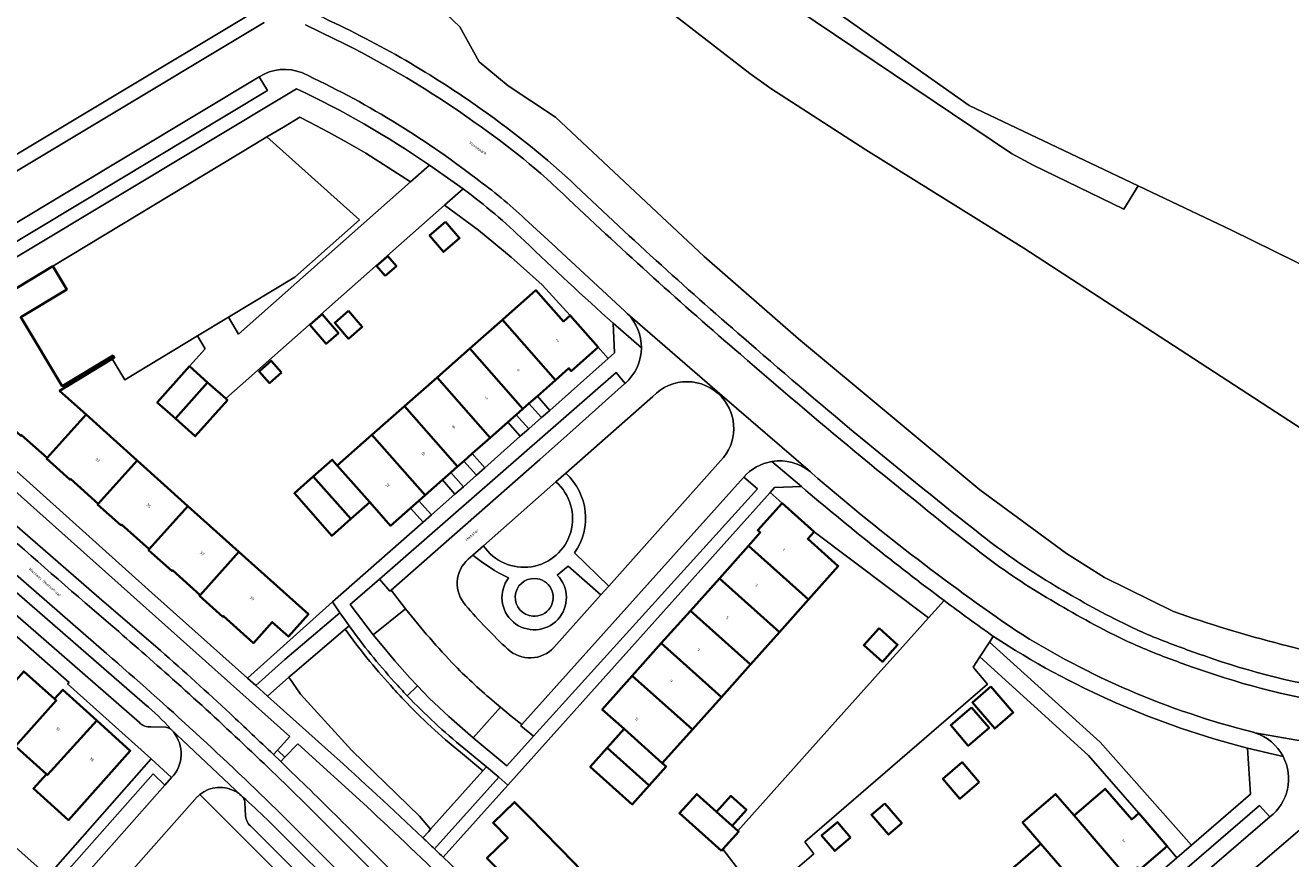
# Model space of a CAD drawing. Header units: metres. Extents: x 197700 to 204338, y 317132 to 325229.
# Tile 954 of 1056: x 198262 to 198419, y 322056 to 322159. Entities that reach past the tile are written whole.
import ezdxf
from ezdxf.enums import TextEntityAlignment as Align

# ---------------------------------------------------------------- set-up
doc = ezdxf.new("R2010")
doc.units = ezdxf.units.M
for name, color, linetype, lineweight in [('B-WE-GR-BEPLANTING_CULTUUR_HEESTERS-GV', 90, 'Continuous', 18), ('B-WE-GR-BOS_GEMENGD-GV', 40, 'Continuous', 13), ('B-WE-GR-GROENVOORZIENING-GV', 80, 'Continuous', 18), ('B-WE-OG-BEBOUWING-GV', 7, 'Continuous', 35), ('B-WE-OG-BEBOUWING-T18', 10, 'Continuous', 18), ('B-WE-OG-TERREIN_CULTUURSCHEIDING-GV', 7, 'Continuous', 18), ('B-WE-OG-TERREIN_ERF-GV', 7, 'Continuous', 18), ('B-WE-OG-TOPOGRAFIE-T18', 10, 'Continuous', 18), ('B-WE-VH-VERHARDING_ASFALT-GV', 252, 'Continuous', 18), ('B-WE-VH-VERHARDING_BETONSTRAATSTEEN-GV', 252, 'Continuous', 18), ('B-WE-VH-VERHARDING_HALFVERHARDING-GV', 252, 'Continuous', 18), ('B-WE-VH-VERHARDING_OPEN-GV', 252, 'Continuous', 18), ('B-WE-VH-VERHARDING_STRAATBAKSTEEN-GV', 252, 'Continuous', 18), ('B-WE-VH-VERHARDING_TEGEL-GV', 252, 'Continuous', 18)]:
    doc.layers.add(name, color=color, linetype=linetype, lineweight=lineweight)
doc.styles.add('NLCS-ISO-M200-T18', font='NLCS-ISO.ttf', dxfattribs={"height": 0.36})

msp = doc.modelspace()

# ---------------------------------------------------------------- linework, layer by layer
at = {"layer": 'B-WE-GR-BEPLANTING_CULTUUR_HEESTERS-GV'}
for points in [[(198290.717, 322152.978), (198251.418, 322129.374), (198243.095, 322124.328), (198242.973, 322124.261), (198242.852, 322124.191), (198243.284, 322123.545), (198243.933, 322122.574), (198249.24, 322125.756), (198291.752, 322151.285)], [(198286.916, 322123.185), (198288.162, 322121.062), (198309.509, 322139.959), (198303.944, 322143.525), (198301.648, 322144.864), (198299.319, 322146.147), (198296.96, 322147.372), (198295.773, 322147.97), (198293.735, 322146.741), (198291.667, 322145.54), (198303.164, 322135.251), (198295.139, 322128.147)], [(198305.64, 322090.674), (198302.011, 322087.545), (198304.871, 322083.787), (198308.892, 322087.008), (198307.119, 322089.301), (198306.922, 322089.177)], [(198380.115, 322081.028), (198393.612, 322068.796), (198399.847, 322061.646), (198403.357, 322057.565), (198404.561, 322056.123), (198406.361, 322057.674), (198395.037, 322070.48), (198388.178, 322076.67), (198381.32, 322082.861)], [(198323.324, 322072.644), (198321.982, 322073.703), (198320.662, 322074.79), (198317.273, 322071.011), (198321.464, 322067.508), (198324.768, 322071.192), (198323.187, 322072.492)]]:
    msp.add_lwpolyline(points, close=True, dxfattribs=at)
for points in [[(198295.351, 322151.499), (198249.948, 322124.243), (198242.851, 322119.995), (198245.473, 322117.643), (198248.853, 322119.678)], [(198248.853, 322119.678), (198265.113, 322129.492), (198290.182, 322144.643), (198291.667, 322145.54), (198293.735, 322146.741), (198295.773, 322147.97), (198296.96, 322147.372), (198299.319, 322146.147), (198301.648, 322144.864), (198303.944, 322143.525), (198309.509, 322139.959), (198311.842, 322142.025)], [(198327.531, 322102.744), (198318.555, 322094.835)], [(198358.012, 322102.159), (198354.659, 322102.046), (198354.106, 322101.428)], [(198354.106, 322101.428), (198355.588, 322100.102), (198359.56, 322096.549), (198373.759, 322085.893), (198375.682, 322088.036)], [(198301.875, 322084.894), (198301.382, 322084.466)], [(198301.382, 322084.466), (198295.155, 322079.157), (198294.42, 322078.516), (198295.862, 322076.402), (198302.22, 322069.432), (198310.617, 322061.281), (198311.981, 322059.656), (198318.48, 322066.909), (198315.7, 322069.208)], [(198381.808, 322083.575), (198381.795, 322083.583), (198381.32, 322082.861), (198388.178, 322076.67), (198395.037, 322070.48), (198406.361, 322057.674), (198413.704, 322064.003), (198413.306, 322069.733)], [(198315.7, 322069.208), (198318.48, 322066.909), (198318.914, 322067.393), (198316.112, 322069.71)], [(198321.588, 322065.116), (198320.446, 322066.119), (198312.472, 322057.226), (198312.627, 322057.077)], [(198313.564, 322056.182), (198321.588, 322065.116)]]:
    msp.add_lwpolyline(points, dxfattribs=at)
for points in [[(198311.842, 322142.025, 0.0417267), (198295.351, 322151.499)], [(198318.555, 322094.835, 1.143216), (198327.531, 322102.744)], [(198375.682, 322088.036, -0.0168252), (198358.012, 322102.159)], [(198324.929, 322090.764, 0.9889989), (198324.663, 322086.097)], [(198324.663, 322086.097, 1.031957), (198324.929, 322090.764)], [(198307.487, 322077.959, -0.0268546), (198301.875, 322084.894)], [(198301.382, 322084.466, 0.0266287), (198307.003, 322077.525)], [(198307.003, 322077.525, -0.0266287), (198301.382, 322084.466)], [(198413.306, 322069.733, -0.083034), (198381.808, 322083.575)], [(198307.003, 322077.525, 0.0079058), (198308.624, 322075.763)], [(198308.624, 322075.763, -0.0079058), (198307.003, 322077.525)], [(198309.095, 322076.211, -0.0077587), (198307.487, 322077.959)], [(198308.624, 322075.763, 0.0320377), (198315.7, 322069.208)], [(198315.7, 322069.208, -0.0320377), (198308.624, 322075.763)], [(198316.112, 322069.71, -0.0319616), (198309.095, 322076.211)], [(198312.627, 322057.077, -0.0010411), (198313.564, 322056.182)]]:
    msp.add_lwpolyline(points, format="xyb", dxfattribs=at)
at = {"layer": 'B-WE-GR-BOS_GEMENGD-GV'}
for points in [[(198453.647, 322094.477), (198461.816, 322109.106), (198411.357, 322133.969), (198399.774, 322139.479), (198397.982, 322136.568), (198386.737, 322142.02), (198384.029, 322143.493), (198347.468, 322168.139), (198332.886, 322178.084), (198316.845, 322188.911), (198303.303, 322198.157), (198298.791, 322194.308), (198351.605, 322153.399), (198354.187, 322151.551), (198366, 322143.942), (198385.588, 322131.74), (198437.038, 322098.306), (198439.144, 322096.501), (198440.732, 322094.231), (198441.072, 322091.961), (198440.618, 322089.578), (198439.134, 322084.872)], [(198439.134, 322084.872), (198440.618, 322089.578), (198441.072, 322091.961), (198440.732, 322094.231), (198439.144, 322096.501), (198437.038, 322098.306), (198385.588, 322131.74), (198366, 322143.942), (198354.187, 322151.551), (198351.605, 322153.399), (198298.791, 322194.308)], [(198300.136, 322173.917), (198315.62, 322159.186), (198317.997, 322154.831), (198321.621, 322151.892), (198327.489, 322147.998), (198345.942, 322130.702), (198357.641, 322120.507), (198380.137, 322101.777), (198390.863, 322093.851), (198395.606, 322090.868), (198404.135, 322086.67)], [(198404.135, 322086.67), (198395.606, 322090.868), (198390.863, 322093.851), (198380.137, 322101.777), (198357.641, 322120.507), (198345.942, 322130.702), (198327.489, 322147.998), (198321.621, 322151.892), (198317.997, 322154.831), (198315.62, 322159.186), (198300.136, 322173.917)], [(198192.175, 322160.213), (198199.162, 322156.204), (198200.021, 322155.66), (198204.312, 322152.947), (198208.894, 322149.915), (198213.273, 322146.596), (198216.78, 322143.698), (198217.766, 322142.812), (198222.954, 322138.248), (198234.607, 322127.761), (198245.755, 322134.473), (198293.087, 322162.873)]]:
    msp.add_lwpolyline(points, dxfattribs=at)
msp.add_lwpolyline([(198332.886, 322178.084), (198347.468, 322168.139), (198384.029, 322143.493), (198386.737, 322142.02), (198397.982, 322136.568), (198399.774, 322139.479), (198378.809, 322149.451), (198337.572, 322178.553), (198325.774, 322185.693), (198324.387, 322184.767)], close=True, dxfattribs=at)
for points in [[(198298.81, 322160.247, -0.0473969), (198318.395, 322148.902)], [(198318.395, 322148.902, -0.0354674), (198330.015, 322139.481)], [(198330.015, 322139.481, 0.012639), (198351.484, 322120.023)], [(198351.484, 322120.023, 0.0125277), (198380.37, 322096.097)], [(198380.37, 322096.097, 0.0289215), (198388.357, 322090.53)], [(198388.357, 322090.53, 0.0187665), (198396.839, 322085.751)], [(198404.135, 322086.67, 0.0401968), (198431.247, 322079.583)], [(198431.247, 322079.583, -0.0401968), (198404.135, 322086.67)], [(198396.839, 322085.751, 0.0239573), (198402.296, 322083.264)], [(198402.296, 322083.264, 0.0138196), (198407.924, 322081.194)], [(198407.924, 322081.194, 0.0516082), (198425.863, 322076.781)]]:
    msp.add_lwpolyline(points, format="xyb", dxfattribs=at)
at = {"layer": 'B-WE-GR-GROENVOORZIENING-GV'}
for points in [[(198316.015, 322139.084), (198313.733, 322137.068), (198317.938, 322133.977), (198321.992, 322130.632), (198325.833, 322127.202), (198329.32, 322123.403)], [(198329.32, 322123.403), (198332.797, 322119.468), (198334.032, 322118.067), (198334.797, 322118.748), (198334.621, 322122.436)]]:
    msp.add_lwpolyline(points, dxfattribs=at)
for points in [[(198323.651, 322132.631, 0.0341674), (198316.015, 322139.084)], [(198334.621, 322122.436, -0.0078781), (198323.651, 322132.631)]]:
    msp.add_lwpolyline(points, format="xyb", dxfattribs=at)
at = {"layer": 'B-WE-OG-BEBOUWING-GV'}
for points in [[(198313.847, 322134.995), (198311.872, 322133.293), (198313.604, 322131.283), (198315.58, 322132.986)], [(198306.351, 322128.292), (198307.759, 322129.506), (198306.678, 322130.761), (198305.269, 322129.547)], [(198264.418, 322105.72), (198269.245, 322111.096), (198265.958, 322114.047), (198272.507, 322117.996), (198272.757, 322118.147), (198272.593, 322118.419), (198266.296, 322114.623), (198261.147, 322123.165), (198266.853, 322126.605), (198265.113, 322129.492), (198248.853, 322119.678), (198257.891, 322111.564), (198257.812, 322111.478), (198261.18, 322108.461), (198261.26, 322108.55)], [(198332.797, 322119.468), (198329.32, 322123.403), (198328.465, 322122.649), (198325.049, 322126.517), (198325.018, 322126.49), (198320.987, 322122.935), (198320.896, 322122.854), (198327.49, 322115.376), (198329.145, 322116.838), (198329.44, 322116.499)], [(198298.527, 322123.551), (198297.008, 322122.242), (198299.033, 322119.892), (198300.552, 322121.201)], [(198301.812, 322123.961), (198300.105, 322122.49), (198301.812, 322120.511), (198303.518, 322121.981)], [(198320.896, 322122.854), (198316.846, 322119.283), (198323.442, 322111.802), (198324.193, 322112.465), (198325.247, 322113.396), (198327.49, 322115.376)], [(198293.487, 322116.312), (198292.201, 322117.767), (198290.716, 322116.455), (198292.002, 322114.999)], [(198312.796, 322115.711), (198319.394, 322108.229), (198321.562, 322110.143), (198322.612, 322111.07), (198323.442, 322111.802), (198316.846, 322119.283)], [(198284.33, 322115.089), (198282.083, 322117.094), (198278.08, 322112.609), (198280.327, 322110.604)], [(198280.327, 322110.604), (198282.791, 322108.405), (198286.794, 322112.889), (198286.576, 322113.084), (198284.33, 322115.089)], [(198317.155, 322106.253), (198319.394, 322108.229), (198312.796, 322115.711), (198308.747, 322112.139), (198315.345, 322104.656), (198316.104, 322105.326)], [(198314.519, 322103.927), (198315.345, 322104.656), (198308.747, 322112.139), (198304.697, 322108.567), (198311.296, 322101.082), (198313.468, 322102.999)], [(198269.245, 322111.096), (198264.418, 322105.72), (198264.344, 322105.638), (198267.249, 322103.034), (198267.322, 322103.116), (198270.748, 322100.045), (198275.571, 322105.416)], [(198309.481, 322099.481), (198310.516, 322100.394), (198311.296, 322101.082), (198304.697, 322108.567), (198300.412, 322104.788), (198304.435, 322100.229), (198307.016, 322097.305)], [(198270.748, 322100.045), (198270.675, 322099.963), (198273.572, 322097.367), (198273.652, 322097.456), (198277.078, 322094.385), (198281.889, 322099.743), (198275.571, 322105.416)], [(198297.441, 322103.416), (198302.078, 322098.153), (198304.435, 322100.229), (198300.412, 322104.788), (198299.792, 322105.491)], [(198302.078, 322098.153), (198297.441, 322103.416), (198295.094, 322101.343), (198299.721, 322096.076)], [(198277.078, 322094.385), (198276.998, 322094.296), (198279.895, 322091.699), (198279.968, 322091.781), (198283.394, 322088.71), (198288.207, 322094.071), (198281.889, 322099.743)], [(198351.407, 322094.801), (198358.854, 322088.145), (198362.563, 322092.296), (198358.784, 322095.669), (198359.56, 322096.549), (198355.588, 322100.102), (198352.57, 322096.757), (198352.889, 322096.46)], [(198347.808, 322090.775), (198355.256, 322084.118), (198358.854, 322088.145), (198351.407, 322094.801)], [(198283.394, 322088.71), (198283.32, 322088.628), (198286.225, 322086.024), (198286.298, 322086.106), (198290.037, 322082.755), (198292.341, 322085.352), (198294.353, 322083.562), (198296.827, 322086.331), (198288.207, 322094.071)], [(198355.256, 322084.118), (198347.808, 322090.775), (198344.21, 322086.749), (198351.658, 322080.092)], [(198348.06, 322076.065), (198351.658, 322080.092), (198344.21, 322086.749), (198340.611, 322082.723)], [(198367.614, 322084.612), (198365.729, 322082.502), (198368.034, 322080.442), (198369.919, 322082.552)], [(198337.012, 322078.696), (198344.462, 322072.038), (198348.06, 322076.065), (198340.611, 322082.723)], [(198265.348, 322075.838), (198261.515, 322079.249), (198255.449, 322072.433), (198255.592, 322072.304), (198259.604, 322068.681), (198260.605, 322069.824), (198260.47, 322069.945), (198265.56, 322075.649)], [(198337.012, 322078.696), (198333.276, 322074.516), (198335.983, 322072.097), (198340.73, 322067.861), (198344.462, 322072.038)], [(198260.605, 322069.824), (198264.348, 322066.491), (198264.452, 322066.398), (198270.589, 322073.161), (198266.386, 322076.975), (198265.348, 322075.838), (198265.56, 322075.649), (198260.47, 322069.945)], [(198381.486, 322077.355), (198379.195, 322075.382), (198381.973, 322072.156), (198384.264, 322074.128)], [(198379.094, 322074.78), (198376.508, 322072.553), (198378.693, 322070.016), (198381.279, 322072.243)], [(198264.348, 322066.491), (198262.731, 322064.71), (198267.065, 322060.8), (198274.735, 322069.398), (198270.589, 322073.161), (198264.452, 322066.398)], [(198333.89, 322069.757), (198339.109, 322065.088), (198341.203, 322067.442), (198340.73, 322067.861), (198335.983, 322072.097)], [(198339.109, 322065.088), (198333.89, 322069.757), (198331.785, 322067.405), (198337.014, 322062.734)], [(198380.036, 322065.498), (198377.911, 322067.966), (198375.536, 322065.92), (198377.66, 322063.453)], [(198398.326, 322053.794), (198398.877, 322054.258), (198399.668, 322054.957), (198399.941, 322054.639), (198403.357, 322057.565), (198399.847, 322061.646), (198398.967, 322060.889), (198395.67, 322064.693), (198391.805, 322061.365)], [(198325.237, 322049.664), (198330.471, 322054.785), (198329.784, 322055.488), (198324.218, 322061.182), (198322.405, 322063.036), (198319.736, 322060.456), (198321.566, 322058.589), (198318.977, 322056.068), (198321.686, 322053.286), (198321.797, 322053.353), (198324.974, 322050.095), (198324.902, 322050.007)], [(198348.071, 322056.98), (198348.247, 322057.177), (198350.208, 322059.369), (198350.095, 322059.47), (198349.399, 322060.093), (198347.467, 322061.822), (198344.996, 322064.033), (198342.865, 322061.666)], [(198349.399, 322060.093), (198351.17, 322062.073), (198349.238, 322063.802), (198347.467, 322061.822)], [(198368.317, 322062.869), (198366.681, 322061.46), (198368.793, 322059.008), (198370.429, 322060.416)], [(198394.222, 322050.267), (198398.326, 322053.794), (198391.805, 322061.365), (198389.521, 322064.017), (198385.421, 322060.486), (198387.705, 322057.834)], [(198364.079, 322058.659), (198362.445, 322060.557), (198360.481, 322058.866), (198362.115, 322056.969)], [(198383.613, 322054.31), (198390.131, 322046.742), (198394.222, 322050.267), (198387.705, 322057.834)]]:
    msp.add_lwpolyline(points, close=True, dxfattribs=at)
at = {"layer": 'B-WE-OG-TERREIN_CULTUURSCHEIDING-GV'}
for points in [[(198359.374, 322235.467), (198360.065, 322234.527), (198354.662, 322230.587), (198354.593, 322230.536), (198366.349, 322212.787), (198370.25, 322206.813), (198335.797, 322183.515), (198329.281, 322188.035), (198325.774, 322185.693), (198337.572, 322178.553), (198378.809, 322149.451), (198399.774, 322139.479), (198411.357, 322133.969), (198461.816, 322109.106), (198470.992, 322108.383), (198468.302, 322115.275), (198460.713, 322124.645), (198447.325, 322140.085), (198435.263, 322152.121), (198421.429, 322170.614), (198396.971, 322200.609)], [(198339.574, 322113.356), (198328.746, 322103.815)], [(198329.828, 322093.932), (198334.083, 322089.825), (198347.968, 322105.346)], [(198292.498, 322068.927), (198293.008, 322069.489), (198294.519, 322071.156), (198260.053, 322101.98), (198257.965, 322099.622), (198259.504, 322098.263), (198261.048, 322096.909), (198270.884, 322088.362), (198278.468, 322081.821)], [(198317.229, 322093.667), (198316.635, 322093.143)], [(198327.274, 322082.213), (198333.116, 322088.744), (198329.071, 322092.308), (198327.706, 322091.182)], [(198311.752, 322059.401), (198311.981, 322059.656), (198310.617, 322061.281), (198302.22, 322069.432), (198295.862, 322076.402), (198294.42, 322078.516), (198291.744, 322076.183), (198299.67, 322069.096)], [(198304.062, 322062.498), (198295.53, 322070.274), (198293.918, 322068.619), (198293.395, 322068.064), (198294.115, 322067.369), (198294.834, 322066.672)], [(198428.765, 322067.248), (198386.747, 322031.266), (198382.136, 322027.284)], [(198283.026, 322063.662), (198270.05, 322048.987)], [(198290.367, 322052.741), (198294.427, 322052.893), (198283.344, 322063.954)], [(198301.957, 322059.669), (198322.668, 322038.929), (198325.517, 322041.738)], [(198311.029, 322058.595), (198311.752, 322059.401)]]:
    msp.add_lwpolyline(points, dxfattribs=at)
for points in [[(198348.074, 322113.297, 0.4358826), (198339.574, 322113.356)], [(198347.968, 322105.346, 0.3964298), (198348.074, 322113.297)], [(198328.746, 322103.815, -0.3799787), (198329.828, 322093.932)], [(198316.635, 322093.143, 0.4192349), (198316.329, 322087.461)], [(198321.672, 322090.832, -0.0564635), (198317.229, 322093.667)], [(198327.706, 322091.182, -2.1859937), (198321.672, 322090.832)], [(198316.329, 322087.461, 0.0293932), (198321.574, 322081.989)], [(198278.468, 322081.821, -0.0096317), (198287.121, 322074.003)], [(198321.574, 322081.989, 0.4164551), (198327.274, 322082.213)], [(198287.121, 322074.003, -0.0037306), (198292.498, 322068.927)], [(198299.67, 322069.096, -0.0058644), (198311.029, 322058.595)], [(198294.834, 322066.672, -0.0041056), (198301.957, 322059.669)], [(198283.344, 322063.954, 0.026182), (198283.026, 322063.662)], [(198325.517, 322041.738, 0.0086016), (198304.062, 322062.498)]]:
    msp.add_lwpolyline(points, format="xyb", dxfattribs=at)
at = {"layer": 'B-WE-OG-TERREIN_ERF-GV'}
for points in [[(198245.473, 322117.643), (198277.41, 322089.001), (198289.28, 322078.387), (198299.827, 322087.854), (198311.059, 322097.732), (198309.481, 322099.481), (198307.016, 322097.305), (198304.435, 322100.229), (198302.078, 322098.153), (198299.721, 322096.076), (198295.094, 322101.343), (198297.441, 322103.416), (198299.792, 322105.491), (198300.412, 322104.788), (198304.697, 322108.567), (198308.747, 322112.139), (198312.796, 322115.711), (198316.846, 322119.283), (198320.896, 322122.854), (198320.987, 322122.935), (198325.018, 322126.49), (198325.049, 322126.517), (198328.465, 322122.649), (198329.32, 322123.403), (198325.833, 322127.202), (198321.992, 322130.632), (198317.938, 322133.977), (198313.733, 322137.068), (198286.576, 322113.084), (198286.794, 322112.889), (198282.791, 322108.405), (198280.327, 322110.604), (198278.08, 322112.609), (198282.083, 322117.094), (198284.02, 322119.259), (198283.087, 322120.875), (198274.058, 322115.427), (198272.507, 322117.996), (198265.958, 322114.047), (198269.245, 322111.096), (198275.571, 322105.416), (198281.889, 322099.743), (198288.207, 322094.071), (198296.827, 322086.331), (198294.353, 322083.562), (198292.341, 322085.352), (198290.037, 322082.755), (198286.298, 322086.106), (198286.225, 322086.024), (198283.32, 322088.628), (198283.394, 322088.71), (198279.968, 322091.781), (198279.895, 322091.699), (198276.998, 322094.296), (198277.078, 322094.385), (198273.652, 322097.456), (198273.572, 322097.367), (198270.675, 322099.963), (198270.748, 322100.045), (198267.322, 322103.116), (198267.249, 322103.034), (198264.344, 322105.638), (198264.418, 322105.72), (198261.26, 322108.55)], [(198352.085, 322052.178), (198348.247, 322057.177), (198348.071, 322056.98), (198342.865, 322061.666), (198344.996, 322064.033), (198347.467, 322061.822), (198349.238, 322063.802), (198351.17, 322062.073), (198349.399, 322060.093), (198350.095, 322059.47), (198362.18, 322072.993), (198368.584, 322080.128), (198370.565, 322082.335), (198373.759, 322085.893), (198359.56, 322096.549), (198358.784, 322095.669), (198362.563, 322092.296), (198358.854, 322088.145), (198355.256, 322084.118), (198351.658, 322080.092), (198348.06, 322076.065), (198344.462, 322072.038), (198340.73, 322067.861), (198341.203, 322067.442), (198339.109, 322065.088), (198337.014, 322062.734), (198331.785, 322067.405), (198333.89, 322069.757), (198335.983, 322072.097), (198333.276, 322074.516), (198337.012, 322078.696), (198340.611, 322082.723), (198344.21, 322086.749), (198347.808, 322090.775), (198351.407, 322094.801), (198352.889, 322096.46), (198352.57, 322096.757), (198355.588, 322100.102), (198354.106, 322101.428), (198321.588, 322065.116), (198313.564, 322056.182)], [(198383.613, 322054.31), (198387.705, 322057.834), (198385.421, 322060.486), (198389.521, 322064.017), (198391.805, 322061.365), (198395.67, 322064.693), (198398.967, 322060.889), (198399.847, 322061.646), (198393.612, 322068.796), (198380.115, 322081.028), (198379.277, 322079.755), (198381.077, 322077.664), (198358.402, 322058.11), (198359.526, 322056.617), (198353.151, 322051.153)], [(198261.515, 322079.249), (198265.348, 322075.838), (198266.386, 322076.975), (198270.589, 322073.161), (198274.735, 322069.398), (198267.065, 322060.8), (198262.731, 322064.71), (198264.348, 322066.491), (198260.605, 322069.824)], [(198321.686, 322053.286), (198318.977, 322056.068), (198321.566, 322058.589), (198319.736, 322060.456), (198322.405, 322063.036), (198324.218, 322061.182), (198329.784, 322055.488)], [(198380.766, 322035.615), (198404.561, 322056.123), (198403.357, 322057.565), (198399.941, 322054.639)]]:
    msp.add_lwpolyline(points, dxfattribs=at)
for points in [[(198313.847, 322134.995), (198315.58, 322132.986), (198313.604, 322131.283), (198311.872, 322133.293)], [(198306.351, 322128.292), (198305.269, 322129.547), (198306.678, 322130.761), (198307.759, 322129.506)], [(198298.527, 322123.551), (198300.552, 322121.201), (198299.033, 322119.892), (198297.008, 322122.242)], [(198301.812, 322123.961), (198303.518, 322121.981), (198301.812, 322120.511), (198300.105, 322122.49)], [(198332.797, 322119.468), (198329.44, 322116.499), (198329.145, 322116.838), (198327.49, 322115.376), (198325.247, 322113.396), (198326.8, 322111.622), (198334.032, 322118.067)], [(198293.487, 322116.312), (198292.002, 322114.999), (198290.716, 322116.455), (198292.201, 322117.767)], [(198326.8, 322111.622), (198325.247, 322113.396), (198324.193, 322112.465), (198325.747, 322110.736)], [(198325.747, 322110.736), (198324.193, 322112.465), (198323.442, 322111.802), (198322.612, 322111.07), (198324.166, 322109.341)], [(198248.654, 322094.034), (198242.735, 322099.332), (198239.842, 322101.661), (198230.126, 322110.344), (198216.141, 322100.678), (198222.757, 322091.024), (198264.295, 322054.056), (198264.335, 322054.101), (198264.564, 322053.903), (198277.335, 322068.396), (198277.276, 322068.451), (198266.968, 322077.679), (198267.162, 322077.879), (198250.578, 322092.364)], [(198319.394, 322108.229), (198317.155, 322106.253), (198318.712, 322104.491), (198323.111, 322108.401), (198321.562, 322110.143)], [(198324.166, 322109.341), (198322.612, 322111.07), (198321.562, 322110.143), (198323.111, 322108.401)], [(198317.673, 322103.584), (198316.104, 322105.326), (198315.345, 322104.656), (198314.519, 322103.927), (198316.053, 322102.137)], [(198318.712, 322104.491), (198317.155, 322106.253), (198316.104, 322105.326), (198317.673, 322103.584)], [(198315.017, 322101.241), (198316.053, 322102.137), (198314.519, 322103.927), (198313.468, 322102.999)], [(198315.017, 322101.241), (198313.468, 322102.999), (198311.296, 322101.082), (198310.516, 322100.394), (198312.089, 322098.677)], [(198310.516, 322100.394), (198309.481, 322099.481), (198311.059, 322097.732), (198312.089, 322098.677)], [(198300.723, 322086.525), (198299.827, 322087.854), (198289.28, 322078.387), (198290.302, 322077.473), (198293.925, 322080.71)], [(198367.614, 322084.612), (198369.919, 322082.552), (198368.034, 322080.442), (198365.729, 322082.502)], [(198381.486, 322077.355), (198384.264, 322074.128), (198381.973, 322072.156), (198379.195, 322075.382)], [(198379.094, 322074.78), (198381.279, 322072.243), (198378.693, 322070.016), (198376.508, 322072.553)], [(198380.036, 322065.498), (198377.66, 322063.453), (198375.536, 322065.92), (198377.911, 322067.966)], [(198368.317, 322062.869), (198370.429, 322060.416), (198368.793, 322059.008), (198366.681, 322061.46)], [(198364.079, 322058.659), (198362.115, 322056.969), (198360.481, 322058.866), (198362.445, 322060.557)]]:
    msp.add_lwpolyline(points, close=True, dxfattribs=at)
msp.add_lwpolyline([(198313.564, 322056.182, -0.0070758), (198327.096, 322042.866)], format="xyb", dxfattribs=at)
at = {"layer": 'B-WE-VH-VERHARDING_ASFALT-GV'}
for points in [[(198291.343, 322159.731), (198248.459, 322134.023), (198240.809, 322129.424), (198240.802, 322129.425), (198239.965, 322128.926), (198238.866, 322128.272), (198235.889, 322126.499), (198235.398, 322126.206)], [(198300.11, 322157.666), (198296.476, 322159.434)], [(198242.852, 322124.191), (198242.973, 322124.261), (198243.095, 322124.328), (198251.418, 322129.374), (198290.717, 322152.978)], [(198323.699, 322135.37), (198327.529, 322131.849), (198327.722, 322131.658), (198336.074, 322123.929)], [(198229.266, 322119.91), (198225.381, 322123.648), (198222.897, 322125.943), (198221.981, 322124.795), (198223.564, 322123.321), (198224.441, 322122.504), (198224.496, 322122.45), (198226.69, 322120.29), (198230.416, 322116.365), (198234.986, 322112.041), (198235.183, 322111.862), (198250.083, 322098.318), (198256.124, 322092.937), (198261.266, 322088.448), (198276.548, 322075.165)], [(198359.104, 322103.975), (198348.175, 322113.421), (198336.416, 322123.612)], [(198336.416, 322123.612), (198348.175, 322113.421), (198359.104, 322103.975), (198359.192, 322103.9), (198359.279, 322103.824)], [(198336.125, 322114.966), (198336.093, 322114.937), (198336.06, 322114.909), (198329.266, 322108.834), (198325.538, 322105.536), (198307.119, 322089.301), (198308.892, 322087.008)], [(198316.635, 322093.143), (198317.229, 322093.667), (198318.555, 322094.835), (198327.531, 322102.744), (198328.746, 322103.815), (198339.574, 322113.356)], [(198244.213, 322105.858), (198260.202, 322091.532), (198271.777, 322081.462)], [(198271.777, 322081.462), (198260.202, 322091.532), (198244.213, 322105.858)], [(198347.968, 322105.346), (198334.083, 322089.825), (198333.116, 322088.744), (198327.274, 322082.213)], [(198323.324, 322072.644), (198350.81, 322103.303), (198350.828, 322103.325)], [(198278.468, 322081.821), (198270.884, 322088.362), (198261.048, 322096.909), (198259.504, 322098.263), (198257.965, 322099.622), (198256.739, 322100.709)], [(198272.337, 322085), (198269.975, 322087.026)], [(198269.975, 322087.026), (198272.337, 322085)], [(198319.927, 322075.416), (198320.662, 322074.79), (198321.982, 322073.703), (198323.324, 322072.644)], [(198279.771, 322072.073), (198279.805, 322072.035), (198288.485, 322063.855), (198288.674, 322063.676)], [(198288.485, 322063.855), (198279.805, 322072.035)], [(198432.697, 322068.404), (198414.246, 322071.638)], [(198414.246, 322071.638), (198432.697, 322068.404)], [(198294.834, 322066.672), (198294.115, 322067.369), (198293.395, 322068.064), (198292.498, 322068.927)], [(198280.088, 322066.333), (198279.852, 322066.066), (198279.036, 322065.143), (198267.049, 322051.576), (198265.949, 322050.33), (198262.528, 322046.458)], [(198382.136, 322027.284), (198386.747, 322031.266), (198428.765, 322067.248)], [(198269.958, 322048.883), (198270.05, 322048.987), (198283.026, 322063.662)], [(198349.899, 322009.274), (198296.375, 322062.906)], [(198296.375, 322062.906), (198349.899, 322009.274)], [(198293.535, 322061.445), (198349.141, 322005.741)], [(198349.141, 322005.741), (198293.535, 322061.445)], [(198291.693, 322060.895), (198302.709, 322049.913), (198314.008, 322038.581), (198314.077, 322038.512), (198316.262, 322036.295), (198323.577, 322028.874), (198325.697, 322026.723), (198333.37, 322019.126), (198333.411, 322019.085), (198337.713, 322014.781), (198337.757, 322014.737), (198349.45, 322003.037), (198349.688, 322002.799)], [(198355.087, 322006.434), (198344.56, 322016.988), (198343.627, 322017.924), (198328.867, 322032.721), (198323.623, 322037.972), (198322.668, 322038.929), (198301.957, 322059.669)], [(198416.104, 322061.192), (198394.891, 322042.927), (198377.349, 322027.802), (198373.697, 322024.623), (198372.278, 322023.408), (198384.733, 322008.905), (198388.284, 322004.784), (198408.065, 321981.824)]]:
    msp.add_lwpolyline(points, dxfattribs=at)
for points in [[(198317.509, 322147.304, 0.0421667), (198300.11, 322157.666)], [(198290.717, 322152.978, -0.2490702), (198296.083, 322153.478)], [(198296.083, 322153.478, -0.0560333), (198317.592, 322140.403)], [(198329.096, 322137.828, 0.041191), (198317.509, 322147.304)], [(198317.592, 322140.403, -0.0323785), (198323.699, 322135.37)], [(198350.422, 322118.575, -0.0119573), (198329.096, 322137.828)], [(198336.074, 322123.929, -0.019756), (198336.416, 322123.612)], [(198336.416, 322123.612, -0.2005986), (198338.144, 322119.366)], [(198338.144, 322119.366, -0.2133339), (198336.125, 322114.966)], [(198379.114, 322094.813, -0.0118643), (198350.422, 322118.575)], [(198339.574, 322113.356, -0.4358826), (198348.074, 322113.297)], [(198348.074, 322113.297, -0.3964298), (198347.968, 322105.346)], [(198269.975, 322087.026, -0.0079938), (198243.424, 322110.666)], [(198243.424, 322110.666, 0.0079938), (198269.975, 322087.026)], [(198350.828, 322103.325, -0.1727391), (198354.32, 322105.268)], [(198354.32, 322105.268, -0.2180238), (198359.104, 322103.975)], [(198359.279, 322103.824, 0.0280918), (198384.592, 322084.31)], [(198387.308, 322089.076, -0.0293696), (198379.114, 322094.813)], [(198316.329, 322087.461, -0.4192349), (198316.635, 322093.143)], [(198396.016, 322084.153, -0.018711), (198387.308, 322089.076)], [(198308.892, 322087.008, 0.0227479), (198315.04, 322079.919)], [(198321.574, 322081.989, -0.0293932), (198316.329, 322087.461)], [(198279.985, 322078.291, 0.0050857), (198272.337, 322085)], [(198272.337, 322085, -0.0050857), (198279.985, 322078.291)], [(198384.592, 322084.31, 0.0798473), (198413.884, 322071.741)], [(198401.475, 322081.657, -0.024225), (198396.016, 322084.153)], [(198287.121, 322074.003, 0.0096317), (198278.468, 322081.821)], [(198327.274, 322082.213, -0.4164551), (198321.574, 322081.989)], [(198407.105, 322079.576, -0.0133375), (198401.475, 322081.657)], [(198271.777, 322081.462, -0.016344), (198293.535, 322061.445)], [(198293.535, 322061.445, 0.016344), (198271.777, 322081.462)], [(198315.04, 322079.919, 0.0225482), (198319.927, 322075.416)], [(198425.538, 322075.024, -0.0501126), (198407.105, 322079.576)], [(198296.375, 322062.906, 0.012247), (198279.985, 322078.291)], [(198279.985, 322078.291, -0.012247), (198296.375, 322062.906)], [(198276.548, 322075.165, -0.039746), (198279.771, 322072.073)], [(198292.498, 322068.927, 0.0037306), (198287.121, 322074.003)], [(198279.805, 322072.035, -0.3856791), (198280.088, 322066.333)], [(198413.884, 322071.741, -0.014232), (198414.246, 322071.638)], [(198414.246, 322071.638, -0.1983748), (198417.747, 322068.682)], [(198417.747, 322068.682, -0.3614207), (198416.104, 322061.192)], [(198301.957, 322059.669, 0.0041056), (198294.834, 322066.672)], [(198283.344, 322063.954, -0.3173738), (198287.895, 322064.288)], [(198283.026, 322063.662, -0.026182), (198283.344, 322063.954)], [(198287.895, 322064.288, -0.0459121), (198288.485, 322063.855)], [(198288.674, 322063.676, -0.0093512), (198291.693, 322060.895)]]:
    msp.add_lwpolyline(points, format="xyb", dxfattribs=at)
at = {"layer": 'B-WE-VH-VERHARDING_BETONSTRAATSTEEN-GV'}
for points in [[(198298.81, 322160.247), (198293.087, 322162.873), (198245.755, 322134.473), (198234.607, 322127.761), (198235.889, 322126.499), (198238.866, 322128.272), (198238.484, 322128.922), (198239.581, 322129.55), (198239.965, 322128.926), (198240.802, 322129.425), (198240.809, 322129.424), (198248.459, 322134.023), (198291.343, 322159.731)], [(198296.476, 322159.434), (198300.11, 322157.666)], [(198290.717, 322152.978), (198291.752, 322151.285), (198249.24, 322125.756), (198243.933, 322122.574), (198243.284, 322123.545), (198242.226, 322122.878), (198241.818, 322123.439)], [(198240.599, 322122.015), (198242.851, 322119.995), (198249.948, 322124.243), (198295.351, 322151.499)], [(198311.842, 322142.025), (198316.015, 322139.084)], [(198336.074, 322123.929), (198327.722, 322131.658), (198327.529, 322131.849), (198323.699, 322135.37)], [(198338.144, 322119.366), (198334.621, 322122.436), (198334.797, 322118.748), (198334.032, 322118.067), (198326.8, 322111.622), (198325.747, 322110.736), (198324.166, 322109.341), (198323.111, 322108.401), (198318.712, 322104.491), (198317.673, 322103.584), (198316.053, 322102.137)], [(198334.621, 322122.436), (198338.144, 322119.366)], [(198309.095, 322076.211), (198310.372, 322077.434), (198309.406, 322078.449), (198307.552, 322080.549), (198305.755, 322082.7), (198304.871, 322083.787), (198302.011, 322087.545), (198305.64, 322090.674), (198335.027, 322116.32), (198336.125, 322114.966)], [(198320.446, 322066.119), (198321.588, 322065.116), (198354.106, 322101.428), (198354.659, 322102.046), (198358.012, 322102.159), (198354.32, 322105.268)], [(198354.32, 322105.268), (198358.012, 322102.159)], [(198359.279, 322103.824), (198359.192, 322103.9), (198359.104, 322103.975)], [(198316.053, 322102.137), (198315.017, 322101.241), (198312.089, 322098.677), (198311.059, 322097.732), (198299.827, 322087.854), (198300.723, 322086.525), (198301.294, 322085.706), (198301.875, 322084.894)], [(198350.828, 322103.325), (198352.549, 322101.893), (198324.768, 322071.192), (198321.464, 322067.508), (198317.273, 322071.011), (198314.232, 322073.647), (198311.811, 322075.923), (198310.372, 322077.434), (198309.095, 322076.211)], [(198375.682, 322088.036), (198373.759, 322085.893), (198370.565, 322082.335)], [(198308.892, 322087.008), (198304.871, 322083.787), (198305.755, 322082.7), (198307.552, 322080.549), (198309.406, 322078.449), (198310.372, 322077.434), (198311.811, 322075.923), (198314.232, 322073.647), (198317.273, 322071.011), (198320.662, 322074.79), (198319.927, 322075.416)], [(198370.565, 322082.335), (198368.584, 322080.128), (198362.18, 322072.993), (198350.095, 322059.47), (198350.208, 322059.369), (198348.247, 322057.177), (198352.085, 322052.178), (198353.151, 322051.153), (198359.526, 322056.617), (198358.402, 322058.11), (198381.077, 322077.664), (198379.277, 322079.755), (198380.115, 322081.028), (198381.32, 322082.861), (198381.795, 322083.583)], [(198381.795, 322083.583), (198381.808, 322083.575)], [(198316.112, 322069.71), (198318.914, 322067.393), (198320.446, 322066.119)], [(198417.747, 322068.682), (198413.306, 322069.733), (198413.704, 322064.003), (198406.361, 322057.674), (198404.561, 322056.123)], [(198413.306, 322069.733), (198417.747, 322068.682)], [(198320.446, 322066.119), (198318.914, 322067.393), (198318.48, 322066.909), (198311.981, 322059.656), (198311.752, 322059.401), (198311.029, 322058.595)], [(198312.472, 322057.226), (198320.446, 322066.119)], [(198404.561, 322056.123), (198380.766, 322035.615), (198368.492, 322025.056), (198371.748, 322021.208), (198373.075, 322019.689), (198386.944, 322003.571), (198388.284, 322004.784), (198384.733, 322008.905), (198372.278, 322023.408), (198371.005, 322024.867), (198414.8, 322062.609), (198416.104, 322061.192)]]:
    msp.add_lwpolyline(points, dxfattribs=at)
for points in [[(198318.395, 322148.902, 0.0473969), (198298.81, 322160.247)], [(198300.11, 322157.666, -0.0421667), (198317.509, 322147.304)], [(198296.083, 322153.478, 0.2490702), (198290.717, 322152.978)], [(198317.592, 322140.403, 0.0560333), (198296.083, 322153.478)], [(198295.351, 322151.499, -0.0417267), (198311.842, 322142.025)], [(198330.015, 322139.481, 0.0354674), (198318.395, 322148.902)], [(198317.509, 322147.304, -0.041191), (198329.096, 322137.828)], [(198323.699, 322135.37, 0.0323785), (198317.592, 322140.403)], [(198316.015, 322139.084, -0.0341674), (198323.651, 322132.631)], [(198351.484, 322120.023, -0.012639), (198330.015, 322139.481)], [(198329.096, 322137.828, 0.0119573), (198350.422, 322118.575)], [(198323.651, 322132.631, 0.0078781), (198334.621, 322122.436)], [(198336.416, 322123.612, 0.019756), (198336.074, 322123.929)], [(198338.144, 322119.366, 0.2005986), (198336.416, 322123.612)], [(198336.125, 322114.966, 0.2133339), (198338.144, 322119.366)], [(198380.37, 322096.097, -0.0125277), (198351.484, 322120.023)], [(198350.422, 322118.575, 0.0118643), (198379.114, 322094.813)], [(198354.32, 322105.268, 0.1727391), (198350.828, 322103.325)], [(198359.104, 322103.975, 0.2180238), (198354.32, 322105.268)], [(198384.592, 322084.31, -0.0280918), (198359.279, 322103.824)], [(198358.012, 322102.159, 0.0168252), (198375.682, 322088.036)], [(198388.357, 322090.53, -0.0289215), (198380.37, 322096.097)], [(198379.114, 322094.813, 0.0293696), (198387.308, 322089.076)], [(198396.839, 322085.751, -0.0187665), (198388.357, 322090.53)], [(198375.682, 322088.036, 0.0060564), (198381.795, 322083.583)], [(198381.795, 322083.583, -0.0060564), (198375.682, 322088.036)], [(198387.308, 322089.076, 0.018711), (198396.016, 322084.153)], [(198315.04, 322079.919, -0.0227479), (198308.892, 322087.008)], [(198301.875, 322084.894, 0.0268546), (198307.487, 322077.959)], [(198402.296, 322083.264, -0.0239573), (198396.839, 322085.751)], [(198381.808, 322083.575, 0.083034), (198413.306, 322069.733)], [(198413.884, 322071.741, -0.0798473), (198384.592, 322084.31)], [(198396.016, 322084.153, 0.024225), (198401.475, 322081.657)], [(198407.924, 322081.194, -0.0138196), (198402.296, 322083.264)], [(198401.475, 322081.657, 0.0133375), (198407.105, 322079.576)], [(198425.863, 322076.781, -0.0516082), (198407.924, 322081.194)], [(198319.927, 322075.416, -0.0225482), (198315.04, 322079.919)], [(198407.105, 322079.576, 0.0501126), (198425.538, 322075.024)], [(198307.487, 322077.959, 0.0077587), (198309.095, 322076.211)], [(198309.095, 322076.211, 0.0319616), (198316.112, 322069.71)], [(198414.246, 322071.638, 0.014232), (198413.884, 322071.741)], [(198417.747, 322068.682, 0.1983748), (198414.246, 322071.638)], [(198416.104, 322061.192, 0.3614207), (198417.747, 322068.682)], [(198311.029, 322058.595, -0.0007482), (198312.472, 322057.226)]]:
    msp.add_lwpolyline(points, format="xyb", dxfattribs=at)
for points in [[(198286.916, 322123.185), (198283.087, 322120.875), (198284.02, 322119.259), (198282.083, 322117.094), (198284.33, 322115.089), (198286.576, 322113.084), (198313.733, 322137.068), (198316.015, 322139.084), (198311.842, 322142.025), (198309.509, 322139.959), (198288.162, 322121.062)], [(198305.64, 322090.674), (198306.922, 322089.177), (198307.119, 322089.301), (198325.538, 322105.536), (198329.266, 322108.834), (198336.06, 322114.909), (198336.093, 322114.937), (198336.125, 322114.966), (198335.027, 322116.32)], [(198350.828, 322103.325), (198350.81, 322103.303), (198323.324, 322072.644), (198323.187, 322072.492), (198324.768, 322071.192), (198352.549, 322101.893)], [(198301.875, 322084.894), (198301.294, 322085.706), (198300.723, 322086.525), (198293.925, 322080.71), (198290.302, 322077.473), (198291.744, 322076.183), (198294.42, 322078.516), (198295.155, 322079.157), (198301.382, 322084.466)], [(198293.918, 322068.619), (198293.008, 322069.489), (198292.498, 322068.927), (198293.395, 322068.064)], [(198416.104, 322061.192), (198414.8, 322062.609), (198371.005, 322024.867), (198372.278, 322023.408), (198373.697, 322024.623), (198377.349, 322027.802), (198394.891, 322042.927)]]:
    msp.add_lwpolyline(points, close=True, dxfattribs=at)
at = {"layer": 'B-WE-VH-VERHARDING_HALFVERHARDING-GV'}
for points in [[(198328.746, 322103.815), (198327.531, 322102.744)], [(198318.555, 322094.835), (198317.229, 322093.667)], [(198327.706, 322091.182), (198329.071, 322092.308), (198333.116, 322088.744), (198334.083, 322089.825), (198329.828, 322093.932)]]:
    msp.add_lwpolyline(points, dxfattribs=at)
for points in [[(198329.828, 322093.932, 0.3799787), (198328.746, 322103.815)], [(198327.531, 322102.744, -1.143216), (198318.555, 322094.835)], [(198317.229, 322093.667, 0.0564635), (198321.672, 322090.832)], [(198321.672, 322090.832, 2.1859937), (198327.706, 322091.182)], [(198324.663, 322086.097, -0.9889989), (198324.929, 322090.764)], [(198324.929, 322090.764, -1.031957), (198324.663, 322086.097)]]:
    msp.add_lwpolyline(points, format="xyb", dxfattribs=at)
at = {"layer": 'B-WE-VH-VERHARDING_OPEN-GV'}
msp.add_lwpolyline([(198265.113, 322129.492), (198266.853, 322126.605), (198261.147, 322123.165), (198266.296, 322114.623), (198272.593, 322118.419), (198272.757, 322118.147), (198272.507, 322117.996), (198274.058, 322115.427), (198283.087, 322120.875), (198286.916, 322123.185), (198295.139, 322128.147), (198303.164, 322135.251), (198291.667, 322145.54), (198290.182, 322144.643)], close=True, dxfattribs=at)
at = {"layer": 'B-WE-VH-VERHARDING_STRAATBAKSTEEN-GV'}
for points in [[(198276.548, 322075.165), (198261.266, 322088.448), (198256.124, 322092.937), (198250.083, 322098.318), (198235.183, 322111.862), (198235.315, 322111.604)], [(198244.629, 322100.33), (198252.12, 322093.715), (198257.594, 322088.881), (198260.217, 322086.567), (198262.083, 322084.938), (198275.869, 322072.888)], [(198277.306, 322072.352), (198279.102, 322072.333)], [(198288.934, 322062.963), (198289.02, 322061.32)], [(198289.784, 322059.941), (198310.633, 322039.081)], [(198314.008, 322038.581), (198302.709, 322049.913), (198291.693, 322060.895)]]:
    msp.add_lwpolyline(points, dxfattribs=at)
for points in [[(198279.771, 322072.073, 0.039746), (198276.548, 322075.165)], [(198275.869, 322072.888, 0.2111537), (198277.306, 322072.352)], [(198279.102, 322072.333, -0.1289208), (198279.771, 322072.073)], [(198291.693, 322060.895, 0.0093512), (198288.674, 322063.676)], [(198288.674, 322063.676, -0.0789993), (198288.842, 322063.434)], [(198288.842, 322063.434, -0.1296073), (198288.934, 322062.963)], [(198289.02, 322061.32, 0.1878486), (198289.784, 322059.941)]]:
    msp.add_lwpolyline(points, format="xyb", dxfattribs=at)
at = {"layer": 'B-WE-VH-VERHARDING_TEGEL-GV'}
for points in [[(198299.67, 322069.096), (198291.744, 322076.183), (198290.302, 322077.473), (198289.28, 322078.387), (198277.41, 322089.001), (198245.473, 322117.643), (198242.851, 322119.995), (198240.599, 322122.015), (198240.56, 322121.953)], [(198239.878, 322120.076), (198258.865, 322103.051), (198256.739, 322100.709), (198257.965, 322099.622), (198260.053, 322101.98), (198294.519, 322071.156), (198293.008, 322069.489), (198293.918, 322068.619), (198295.53, 322070.274), (198304.062, 322062.498)], [(198230.126, 322110.344), (198239.842, 322101.661), (198242.735, 322099.332), (198248.654, 322094.034), (198250.578, 322092.364), (198267.162, 322077.879), (198266.968, 322077.679), (198277.276, 322068.451), (198277.335, 322068.396), (198279.852, 322066.066), (198280.088, 322066.333)], [(198275.869, 322072.888), (198262.083, 322084.938), (198260.217, 322086.567), (198257.594, 322088.881), (198252.12, 322093.715), (198244.629, 322100.33), (198242.747, 322102.037), (198240.891, 322103.898), (198236.392, 322108.038)], [(198279.102, 322072.333), (198277.306, 322072.352)], [(198279.805, 322072.035), (198279.771, 322072.073)], [(198261.915, 322045.629), (198260.412, 322047.012), (198264.469, 322051.662), (198265.949, 322050.33), (198267.049, 322051.576), (198265.524, 322052.914), (198277.558, 322066.528), (198279.036, 322065.143), (198279.852, 322066.066), (198277.335, 322068.396), (198264.564, 322053.903), (198264.335, 322054.101), (198264.295, 322054.056), (198263.116, 322052.719), (198247.439, 322034.943), (198248.709, 322033.805), (198254.954, 322040.901), (198258.224, 322037.565), (198282.155, 322013.156), (198308.863, 321985.91), (198334.318, 321959.917), (198340.971, 321953.124), (198327.866, 321940.313)], [(198283.344, 322063.954), (198294.427, 322052.893), (198296.491, 322050.833), (198300.866, 322046.467), (198302.69, 322044.64), (198343.922, 322003.337), (198343.855, 322003.277), (198345.55, 322001.346)], [(198288.674, 322063.676), (198288.485, 322063.855)], [(198289.02, 322061.32), (198288.934, 322062.963)], [(198310.633, 322039.081), (198289.784, 322059.941)], [(198312.627, 322057.077), (198312.472, 322057.226)]]:
    msp.add_lwpolyline(points, dxfattribs=at)
for points in [[(198214.792, 322099.444), (198221.307, 322089.937), (198236.577, 322076.347), (198227.074, 322065.729), (198228.153, 322064.764), (198237.657, 322075.383), (198254.452, 322060.436), (198261.279, 322054.354), (198263.116, 322052.719), (198264.295, 322054.056), (198222.757, 322091.024), (198216.141, 322100.678), (198215.642, 322100.333), (198214.649, 322099.653)], [(198267.049, 322051.576), (198279.036, 322065.143), (198277.558, 322066.528), (198265.524, 322052.914)]]:
    msp.add_lwpolyline(points, close=True, dxfattribs=at)
for points in [[(198277.306, 322072.352, -0.2111537), (198275.869, 322072.888)], [(198279.771, 322072.073, 0.1289208), (198279.102, 322072.333)], [(198280.088, 322066.333, 0.3856791), (198279.805, 322072.035)], [(198311.029, 322058.595, 0.0058644), (198299.67, 322069.096)], [(198287.895, 322064.288, 0.3173738), (198283.344, 322063.954)], [(198288.485, 322063.855, 0.0459121), (198287.895, 322064.288)], [(198288.842, 322063.434, 0.0789993), (198288.674, 322063.676)], [(198288.934, 322062.963, 0.1296073), (198288.842, 322063.434)], [(198289.784, 322059.941, -0.1878486), (198289.02, 322061.32)], [(198304.062, 322062.498, -0.0086016), (198325.517, 322041.738)], [(198312.472, 322057.226, 0.0007482), (198311.029, 322058.595)], [(198313.564, 322056.182, 0.0010411), (198312.627, 322057.077)], [(198327.096, 322042.866, 0.0070758), (198313.564, 322056.182)]]:
    msp.add_lwpolyline(points, format="xyb", dxfattribs=at)

# ---------------------------------------------------------------- texts
at = {"layer": 'B-WE-OG-BEBOUWING-T18', "style": 'NLCS-ISO-M200-T18'}
for s, rotation, p in [('2', 41.4, (198327.729, 322120.326)), ('4', 41.4, (198322.861, 322116.625)), ('6', 41.4, (198318.937, 322113.161)), ('8', 41.4, (198314.85, 322109.554)), ('33', 318.2, (198270.682, 322105.476)), ('10', 41.4, (198311.088, 322106.234)), ('12', 41.4, (198306.654, 322102.321)), ('35', 318.2, (198277.033, 322099.797)), ('37', 318.2, (198283.631, 322093.869)), ('1', 318, (198355.788, 322094.352)), ('3', 318.3, (198352.409, 322089.92)), ('39', 318.2, (198289.845, 322088.299)), ('5', 318.3, (198348.799, 322085.881)), ('7', 318.3, (198345.231, 322081.89)), ('9', 318.3, (198341.837, 322078.038)), ('16', 317.8, (198265.799, 322072.106)), ('11', 318.3, (198337.558, 322073.305)), ('18', 317.8, (198269.974, 322068.318)), ('2', 40.5, (198397.968, 322058.216))]:
    msp.add_text(s, height=0.36, rotation=rotation, dxfattribs=at).set_placement(p, align=Align.MIDDLE)
at = {"layer": 'B-WE-OG-TOPOGRAFIE-T18', "style": 'NLCS-ISO-M200-T18'}
for s, rotation, p in [('Vossepark', 324.5, (198317.827, 322144.109)), ('Hamster', 41.4, (198317.12, 322096.168)), ('Nicolaas Beetsstraat', 318.4, (198264.17, 322090.316))]:
    msp.add_text(s, height=0.36, rotation=rotation, dxfattribs=at).set_placement(p, align=Align.MIDDLE)

doc.saveas('drawing.dxf')
